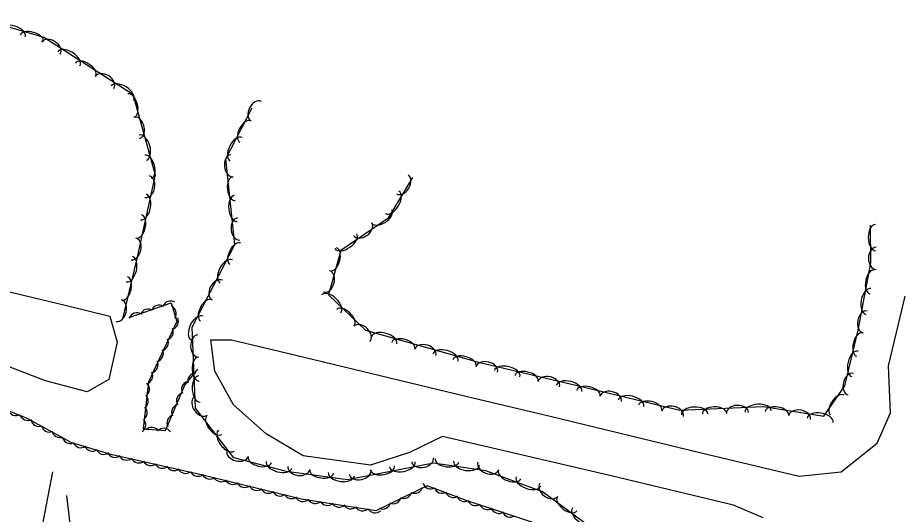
# Model space of a CAD drawing. Extents: x 1441650 to 1491889, y 345904 to 358319.
# Drawn here: x 1452455.6 to 1452852, y 352998.3 to 353220.1 of the extents above; entities that cross this region are included whole.
import ezdxf

# ---------------------------------------------------------------- set-up
doc = ezdxf.new("R2010")
doc.units = 0
for name, color, linetype in [('S_DITCHLINE', 7, 'Continuous'), ('S_STREAM', 7, 'Continuous'), ('S_TREE', 7, 'Continuous')]:
    doc.layers.add(name, color=color, linetype=linetype)

msp = doc.modelspace()

# ---------------------------------------------------------------- linework, layer by layer
at = {"layer": 'S_DITCHLINE'}
for points in [[(1452422.55, 352856.44), (1452433.83, 352875.18), (1452445.12, 352893.93), (1452450.09, 352909.84), (1452455.06, 352925.76), (1452457.49, 352941.97), (1452459.92, 352958.19), (1452462.78, 352972.95), (1452465.63, 352987.72), (1452468.49, 353002.49), (1452471.34, 353017.26)], [(1452445, 352850.6), (1452454.41, 352867.95), (1452463.83, 352885.3), (1452465.62, 352904.42), (1452467.41, 352923.54), (1452470.87, 352941.54), (1452474.32, 352959.53), (1452477.21, 352972.3), (1452480.11, 352985.06), (1452477.57, 353006.59)]]:
    msp.add_lwpolyline(points, dxfattribs=at)
at = {"layer": 'S_STREAM'}
for points in [[(1452424.39, 353104.17), (1452476.25, 353091.77), (1452496.8, 353086.78), (1452500.08, 353075.11), (1452496.25, 353058.39), (1452486.63, 353052.92), (1452468.09, 353057.79), (1452441.21, 353068.07), (1452421.37, 353075.09)], [(1452788.57, 352996.69), (1452775.29, 353002.31), (1452720.68, 353015.49), (1452645.36, 353033), (1452630.62, 353025.85), (1452613.23, 353020.18), (1452583.11, 353024.29), (1452566.53, 353034.24), (1452551.98, 353047.08), (1452543.58, 353062.17), (1452541.86, 353076.12), (1452551.03, 353076.22), (1452575.52, 353070.37), (1452655.7, 353051.05), (1452692.8, 353042.19), (1452760.24, 353025.8), (1452804.57, 353015.21), (1452823.4, 353017.15), (1452839.51, 353029.95), (1452845.48, 353043.54), (1452844.59, 353064.61), (1452849.03, 353083.24), (1452852.01, 353095.71)]]:
    msp.add_lwpolyline(points, dxfattribs=at)
at = {"layer": 'S_TREE'}
for points in [[(1452419.27, 353069.63), (1452376.21, 353082.75), (1452351.66, 353088.6), (1452345.85, 353110.05), (1452352.05, 353138.07), (1452362.77, 353161.79), (1452391.53, 353174.71), (1452421.65, 353179.18), (1452428.35, 353196.74), (1452437.72, 353220.06), (1452467.24, 353211.41), (1452506.98, 353185.98), (1452517.05, 353149.94), (1452508.9, 353113.12), (1452502.36, 353085.61)], [(1452716.69, 352988.69), (1452689.95, 353008.31), (1452664.71, 353017.67), (1452641.35, 353021.08), (1452602.91, 353013.63), (1452575.64, 353017.33), (1452552.13, 353023.4), (1452535.02, 353045.68), (1452533.49, 353081.84), (1452552.64, 353118.77), (1452548.6, 353157.01), (1452560.32, 353179.82)], [(1452631.99, 353148.68), (1452620.96, 353130.4), (1452599.89, 353116.1), (1452594.38, 353096.29), (1452611, 353080.48), (1452661.48, 353066.27), (1452708.08, 353055.11), (1452751.31, 353044.78), (1452788.71, 353046.4), (1452815.68, 353042.1), (1452825.03, 353055.56), (1452830.99, 353080.49), (1452836.62, 353110.58), (1452836.54, 353127.47)], [(1452505.34, 353086.21), (1452524.1, 353092.75), (1452526.62, 353084.31), (1452513.96, 353057.41), (1452511.61, 353036.36), (1452521.62, 353035.7), (1452530.29, 353055.92), (1452536.01, 353063.04)], [(1452714.09, 352989.25), (1452685.61, 352994.5), (1452656.28, 353004.22), (1452638.47, 353011.02), (1452615.49, 352999.8), (1452582.34, 353005.01), (1452536.98, 353015.96), (1452497.79, 353024.8), (1452479.74, 353030.1), (1452459.81, 353041.08), (1452433.69, 353051.64)]]:
    msp.add_lwpolyline(points, dxfattribs=at)
for centre, major_axis, ratio, start_param, end_param in [((1452453.39, 353213.25), (-5.63, 1.65), 0.55008, 3.141593, 6.283185), ((1452461.9, 353210.76), (-5.13, 1.5), 0.540699, 3.141593, 6.283185), ((1452470.47, 353206.51), (-4.17, 2.67), 0.685311, 3.141593, 6.283185), ((1452478.41, 353201.74), (-4.94, 3.16), 0.55008, 3.141593, 6.283185), ((1452485.88, 353196.96), (-4.5, 2.88), 0.540699, 3.141593, 6.283185), ((1452494.42, 353191.19), (-4.17, 2.67), 0.685311, 3.141593, 6.283185), ((1452502.36, 353186.42), (-4.94, 3.16), 0.55008, 3.141593, 6.283185), ((1452506.21, 353180.85), (-1.44, 5.15), 0.5407, 3.141593, 6.283185), ((1452562.19, 353178.25), (-2.26, -4.41), 0.685309, 3.141593, 6.283185), ((1452508.73, 353170.86), (-1.33, 4.77), 0.685311, 3.141592, 6.283185), ((1452557.25, 353169.21), (-2.44, -4.76), 0.540698, 3.141593, 6.283185), ((1452511.48, 353162.01), (-1.58, 5.65), 0.55008, 3.141593, 6.283185), ((1452553.2, 353161.32), (-2.68, -5.22), 0.550079, 3.141593, 6.283185), ((1452513.86, 353153.47), (-1.44, 5.15), 0.5407, 3.141593, 6.283185), ((1452551.31, 353153.96), (0.52, -4.93), 0.685311, 3.141593, 6.283185), ((1452513.42, 353144.56), (1.07, 4.84), 0.685312, 3.141593, 6.283186), ((1452552.14, 353143.68), (0.56, -5.32), 0.540699, 3.141593, 6.283185), ((1452627.39, 353145.67), (2.56, 4.24), 0.685326, 3.141593, 6.283185), ((1452622.83, 353137.6), (3.03, 5.03), 0.550092, 3.141593, 6.283185), ((1452511.68, 353135.46), (1.27, 5.73), 0.550081, 3.141593, 6.283186), ((1452553.07, 353134.86), (0.62, -5.84), 0.55008, 3.141593, 6.283185), ((1452509.76, 353126.8), (1.16, 5.22), 0.5407, 3.141593, 6.283186), ((1452554.3, 353125.68), (0.52, -4.93), 0.685311, 3.141593, 6.283185), ((1452618.34, 353131.18), (4.42, 3), 0.540726, 3.141593, 6.283185), ((1452609.67, 353125.61), (4.1, 2.78), 0.685344, 3.141593, 6.283185), ((1452838.69, 353121.87), (0.03, -5.87), 0.55008, 3.141593, 6.283185), ((1452602.16, 353120.2), (4.86, 3.3), 0.550107, 3.141593, 6.283185), ((1452507.28, 353116.8), (1.07, 4.84), 0.685312, 3.141593, 6.283186), ((1452552.86, 353114.6), (-2.46, -4.75), 0.540701, 3.141588, 6.28318), ((1452596.59, 353112.14), (1.43, 5.15), 0.540699, 3.141593, 6.283185), ((1452838.99, 353112.61), (0.02, -4.96), 0.685311, 3.141593, 6.283185), ((1452505.45, 353107.76), (1.36, 5.71), 0.55011, 3.141594, 6.283187), ((1452548.78, 353106.72), (-2.7, -5.21), 0.550082, 3.141588, 6.28318), ((1452593.58, 353102.29), (1.33, 4.77), 0.685311, 3.141593, 6.283185), ((1452837.18, 353102.05), (-0.98, -5.26), 0.540699, 3.141593, 6.283185), ((1452503.4, 353099.13), (1.24, 5.2), 0.54073, 3.141594, 6.283187), ((1452544.75, 353098.38), (-2.28, -4.4), 0.685313, 3.141585, 6.283177), ((1452835.55, 353093.33), (-1.08, -5.77), 0.55008, 3.141593, 6.283185), ((1452595.59, 353092.21), (-4.25, 4.04), 0.55008, 3.141593, 6.283185), ((1452500.76, 353089.17), (1.15, 4.82), 0.685349, 3.141595, 6.283188), ((1452518.86, 353088.11), (-1.25, -3.42), 0.994789, 2.939005, 4.712205), ((1452523.84, 353089.88), (-1.25, -3.42), 0.994789, 2.939005, 4.712205), ((1452522.81, 353087.93), (2.21, 2.9), 0.990281, 4.772173, 6.545374), ((1452539.78, 353089.36), (-2.46, -4.75), 0.540701, 3.141588, 6.28318), ((1452602.02, 353086.09), (-3.87, 3.68), 0.540699, 3.141593, 6.283185), ((1452508.86, 353084.62), (-1.25, -3.42), 0.994789, 2.939005, 4.712205), ((1452513.91, 353086.3), (-1.25, -3.42), 0.994789, 2.939005, 4.712205), ((1452535.7, 353081.49), (-2.7, -5.21), 0.550082, 3.141588, 6.28318), ((1452834.11, 353084.18), (-0.91, -4.87), 0.685311, 3.141593, 6.283185), ((1452523.78, 353084.49), (2.32, 2.81), 0.994489, 4.075904, 5.849104), ((1452609.3, 353078.81), (-3.59, 3.42), 0.685311, 3.141593, 6.283185), ((1452521.44, 353079.7), (2.32, 2.81), 0.994489, 4.075904, 5.849104), ((1452619.26, 353075.95), (-5.65, 1.59), 0.55008, 3.141593, 6.283185), ((1452831.64, 353074.06), (-1.24, -5.2), 0.540699, 3.141593, 6.283185), ((1452519.26, 353074.89), (2.32, 2.81), 0.994489, 4.075904, 5.849104), ((1452536.23, 353073.39), (0.21, -4.95), 0.685324, 3.141593, 6.283185), ((1452627.8, 353073.55), (-5.15, 1.45), 0.540699, 3.141593, 6.283185), ((1452517.03, 353070.08), (2.32, 2.81), 0.994489, 4.075904, 5.849104), ((1452637.64, 353070.5), (-4.77, 1.34), 0.685311, 3.141593, 6.283185), ((1452646.63, 353068.25), (-5.65, 1.59), 0.55008, 3.141593, 6.283185), ((1452829.58, 353065.44), (-1.36, -5.71), 0.55008, 3.141593, 6.283185), ((1452536.41, 353063.09), (0.22, -5.34), 0.54071, 3.141593, 6.283185), ((1452655.16, 353065.84), (-5.15, 1.45), 0.540699, 3.141593, 6.283185), ((1452514.71, 353065.16), (2.32, 2.81), 0.994489, 4.075904, 5.849104), ((1452665.14, 353062.94), (-4.82, 1.15), 0.685311, 3.141593, 6.283185), ((1452674.21, 353061.04), (-5.71, 1.37), 0.55008, 3.141593, 6.283185), ((1452512.28, 353060.06), (2.32, 2.81), 0.994489, 4.075904, 5.849104), ((1452535.2, 353057.68), (-3.31, -1.53), 0.994134, 4.288153, 6.061354), ((1452536.78, 353054.23), (0.25, -5.86), 0.550091, 3.141593, 6.283185), ((1452682.83, 353058.98), (-5.2, 1.24), 0.540699, 3.141593, 6.283185), ((1452692.79, 353056.33), (-4.82, 1.15), 0.685311, 3.141593, 6.283185), ((1452827.68, 353056.37), (-1.15, -4.82), 0.685311, 3.141593, 6.283185), ((1452510.85, 353054.09), (0.4, 3.62), 0.995082, 3.825789, 5.598989), ((1452532.37, 353054.06), (-1.52, -3.31), 0.994801, 3.850388, 5.623589), ((1452701.85, 353054.42), (-5.71, 1.37), 0.55008, 3.141593, 6.283185), ((1452710.48, 353052.36), (-5.2, 1.24), 0.540699, 3.141593, 6.283185), ((1452510.34, 353048.84), (0.4, 3.62), 0.995082, 3.825789, 5.598989), ((1452530.12, 353048.88), (-1.52, -3.31), 0.994801, 3.850388, 5.623589), ((1452720.44, 353049.71), (-4.82, 1.15), 0.685311, 3.141593, 6.283185), ((1452729.5, 353047.81), (-5.71, 1.36), 0.55008, 3.141593, 6.283185), ((1452821.7, 353047.04), (-3.05, -4.39), 0.540699, 3.141593, 6.283185), ((1452527.97, 353043.88), (-1.52, -3.31), 0.994801, 3.850388, 5.623589), ((1452537.39, 353046.5), (3.02, -3.93), 0.685322, 3.14161, 6.283202), ((1452738.13, 353045.75), (-5.2, 1.24), 0.540699, 3.141593, 6.283185), ((1452786.31, 353044.17), (-5.86, -0.25), 0.55008, 3.141593, 6.283185), ((1452454.84, 353045.96), (3.38, -1.36), 0.998791, 3.825789, 5.598989), ((1452509.78, 353043.56), (0.4, 3.62), 0.995082, 3.825789, 5.598989), ((1452748.09, 353043.1), (-4.82, 1.15), 0.685311, 3.141593, 6.283185), ((1452757.91, 353042.94), (-5.86, -0.25), 0.55008, 3.141593, 6.283185), ((1452766.77, 353043.33), (-5.34, -0.23), 0.540699, 3.141593, 6.283185), ((1452777.07, 353043.51), (-4.95, -0.21), 0.685311, 3.141593, 6.283185), ((1452794.67, 353043.3), (-5.28, 0.84), 0.540699, 3.141593, 6.283185), ((1452804.8, 353041.42), (-4.89, 0.78), 0.685311, 3.141593, 6.283185), ((1452813.99, 353040.22), (-5.8, 0.92), 0.55008, 3.141593, 6.283185), ((1452460.06, 353043.81), (3.38, -1.36), 0.998791, 3.825789, 5.598989), ((1452465.15, 353041.14), (3.19, -1.76), 0.998831, 3.825789, 5.598989), ((1452509.18, 353038.15), (0.4, 3.62), 0.995082, 3.825789, 5.598989), ((1452525.91, 353038.99), (-1.52, -3.31), 0.994801, 3.850388, 5.623589), ((1452543.46, 353038.18), (3.26, -4.24), 0.540708, 3.141603, 6.283195), ((1452469.81, 353038.61), (3.19, -1.76), 0.998831, 3.825789, 5.598989), ((1452474.47, 353036.12), (3.19, -1.76), 0.998831, 3.825789, 5.598989), ((1452515.56, 353033.43), (-3.64, 0.24), 0.999585, 3.825789, 5.598989), ((1452520.88, 353033.01), (-3.64, 0.24), 0.999585, 3.825789, 5.598989), ((1452548.86, 353031.14), (3.58, -4.65), 0.550089, 3.141603, 6.283196), ((1452479.11, 353033.48), (3.19, -1.76), 0.998831, 3.825789, 5.598989), ((1452483.8, 353031.64), (3.5, -1.03), 0.998783, 3.825789, 5.598989), ((1452489.02, 353030.11), (3.5, -1.03), 0.998783, 3.825789, 5.598989), ((1452494.12, 353028.65), (3.5, -1.03), 0.998783, 3.825789, 5.598989), ((1452499.05, 353027.31), (3.55, -0.8), 0.998791, 3.825789, 5.598989), ((1452504.24, 353026.07), (3.55, -0.8), 0.998791, 3.825789, 5.598989), ((1452553.82, 353025.43), (4.8, -1.24), 0.685306, 3.141593, 6.283185), ((1452563.73, 353022.6), (5.18, -1.34), 0.540696, 3.141593, 6.283185), ((1452636.43, 353022.55), (4.86, 0.94), 0.685306, 3.141593, 6.283185), ((1452509.74, 353024.8), (3.55, -0.8), 0.998791, 3.825789, 5.598989), ((1452515.05, 353023.6), (3.55, -0.8), 0.998791, 3.825789, 5.598989), ((1452520.23, 353022.46), (3.55, -0.8), 0.998791, 3.825789, 5.598989), ((1452525.4, 353021.37), (3.55, -0.8), 0.998791, 3.825789, 5.598989), ((1452572.31, 353020.38), (5.68, -1.47), 0.550076, 3.141593, 6.283185), ((1452581.19, 353018.98), (4.91, -0.67), 0.685306, 3.141593, 6.283185), ((1452618.69, 353018.85), (5.25, 1.02), 0.540696, 3.141593, 6.283185), ((1452627.39, 353020.54), (5.76, 1.12), 0.550076, 3.141593, 6.283185), ((1452647.35, 353022.35), (5.29, -0.77), 0.540696, 3.141593, 6.283185), ((1452656.12, 353021.07), (5.81, -0.85), 0.550076, 3.141593, 6.283185), ((1452665.79, 353019.81), (4.65, -1.72), 0.685307, 3.141593, 6.283185), ((1452530.59, 353020.13), (3.55, -0.8), 0.998791, 3.825789, 5.598989), ((1452536.09, 353018.86), (3.55, -0.8), 0.998791, 3.825789, 5.598989), ((1452541.42, 353017.59), (3.54, -0.86), 0.998788, 3.825789, 5.598989), ((1452591.36, 353017.33), (5.3, -0.72), 0.540696, 3.141593, 6.283185), ((1452600.15, 353016.14), (5.82, -0.79), 0.550076, 3.141593, 6.283185), ((1452608.52, 353017.14), (4.86, 0.94), 0.685306, 3.141593, 6.283185), ((1452675.36, 353015.98), (5.01, -1.86), 0.540696, 3.141593, 6.283185), ((1452546.58, 353016.38), (3.54, -0.86), 0.998788, 3.825789, 5.598989), ((1452551.74, 353015.21), (3.54, -0.86), 0.998788, 3.825789, 5.598989), ((1452556.9, 353013.89), (3.54, -0.86), 0.998788, 3.825789, 5.598989), ((1452640.09, 353013.21), (3.4, -1.3), 0.998787, 3.825789, 5.598989), ((1452683.68, 353012.9), (5.5, -2.04), 0.550076, 3.141593, 6.283185), ((1452692.8, 353009.18), (4, -2.93), 0.685308, 3.141593, 6.283185), ((1452562.38, 353012.53), (3.54, -0.86), 0.998788, 3.825789, 5.598989), ((1452567.67, 353011.25), (3.54, -0.86), 0.998788, 3.825789, 5.598989), ((1452572.84, 353010.04), (3.54, -0.86), 0.998788, 3.825789, 5.598989), ((1452628.06, 353008.98), (3.27, 1.6), 0.999357, 3.825789, 5.598989), ((1452632.89, 353011.25), (3.27, 1.6), 0.999357, 3.825789, 5.598989), ((1452645.18, 353011.27), (3.4, -1.3), 0.998787, 3.825789, 5.598989), ((1452650.14, 353009.41), (3.4, -1.3), 0.998787, 3.825789, 5.598989), ((1452577.99, 353008.87), (3.54, -0.86), 0.998788, 3.825789, 5.598989), ((1452582.95, 353007.6), (3.6, -0.57), 0.998809, 3.825789, 5.598989), ((1452588.52, 353006.69), (3.6, -0.57), 0.998809, 3.825789, 5.598989), ((1452593.9, 353005.85), (3.6, -0.57), 0.998809, 3.825789, 5.598989), ((1452623.35, 353006.6), (3.27, 1.6), 0.999357, 3.825789, 5.598989), ((1452655.11, 353007.59), (3.4, -1.3), 0.998787, 3.825789, 5.598989), ((1452660, 353005.79), (3.37, -1.37), 0.998778, 3.892862, 5.666063), ((1452700.95, 353002.88), (4.31, -3.16), 0.540697, 3.141593, 6.283185), ((1452599.14, 353005.06), (3.6, -0.57), 0.998809, 3.825789, 5.598989), ((1452604.37, 353004.31), (3.6, -0.57), 0.998809, 3.825789, 5.598989), ((1452609.63, 353003.41), (3.6, -0.57), 0.998809, 3.825789, 5.598989), ((1452615.2, 353002.5), (3.6, -0.57), 0.998809, 3.825789, 5.598989), ((1452618.6, 353004.24), (3.27, 1.6), 0.999357, 3.825789, 5.598989), ((1452665.35, 353003.98), (3.37, -1.37), 0.998778, 3.892862, 5.666063), ((1452670.51, 353002.27), (3.37, -1.37), 0.998778, 3.892862, 5.666063), ((1452708.1, 352997.63), (4.73, -3.47), 0.550077, 3.141593, 6.283185), ((1452675.56, 353000.63), (3.37, -1.37), 0.998778, 3.892862, 5.666063)]:
    msp.add_ellipse(centre, major_axis=major_axis, ratio=ratio, start_param=start_param, end_param=end_param, dxfattribs=at)

doc.saveas('drawing.dxf')
